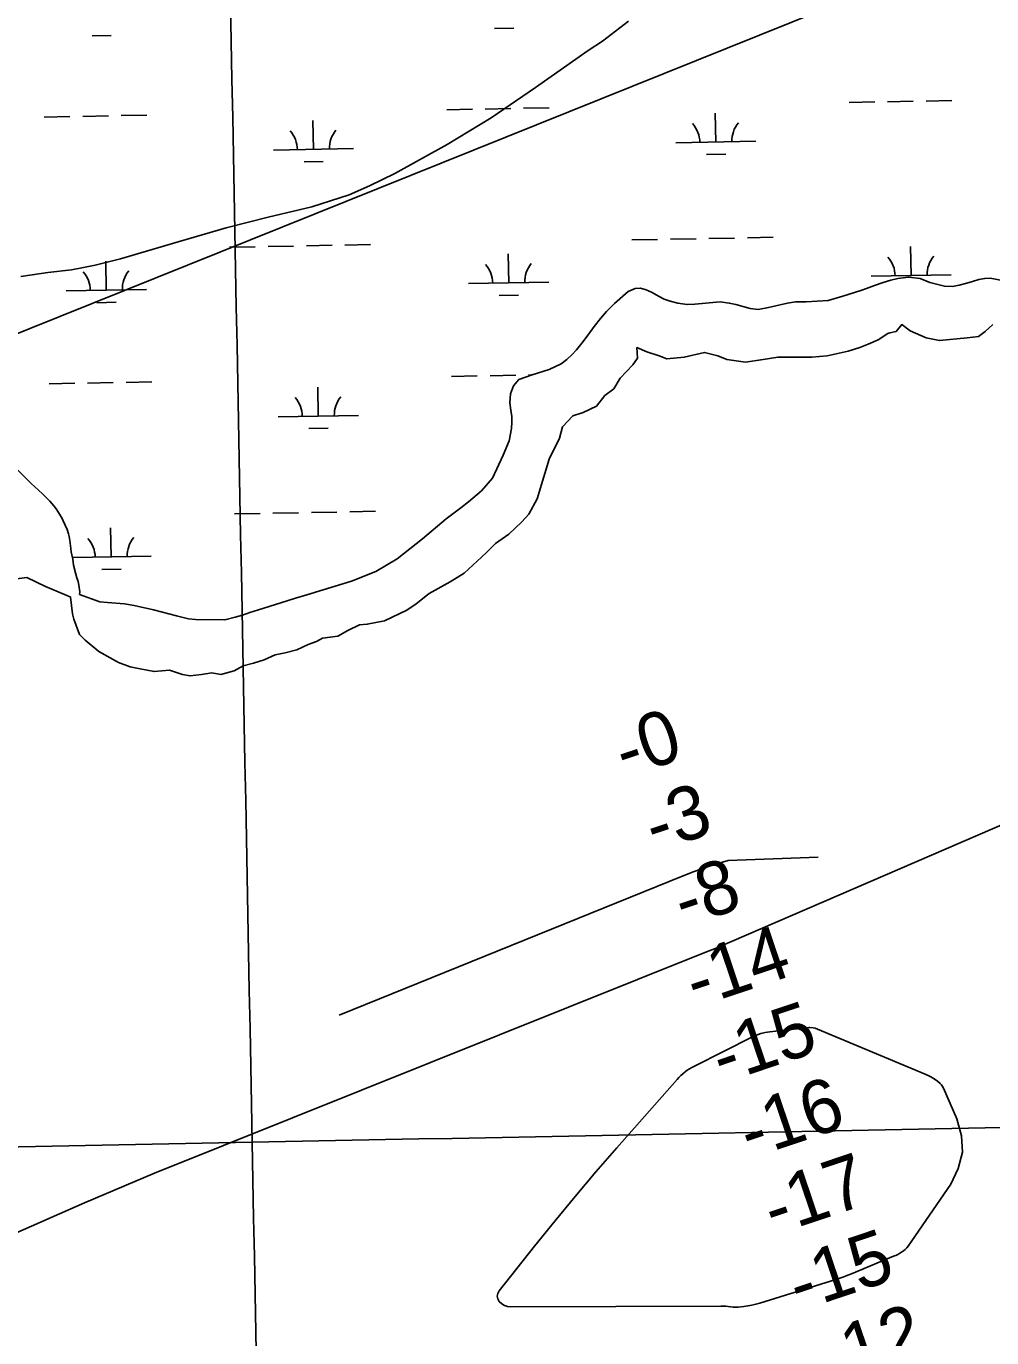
# Model space of a CAD drawing. Extents: x 3957609 to 3995875, y 234277 to 260273.
# Drawn here: x 3977378 to 3978582, y 248845 to 250480 of the extents above; entities that cross this region are included whole.
import ezdxf

# ---------------------------------------------------------------- set-up
doc = ezdxf.new("R2010")
doc.units = 0
for name, color, linetype in [('V-GRID-MAJR', 7, 'Continuous'), ('V-RIVR-EDGE', 7, 'Continuous'), ('V-RIVR-RANG', 7, 'Continuous'), ('V-TOPO-MINR', 7, 'Continuous'), ('V-TOPO-SHOR', 7, 'Continuous'), ('V-UTIL-LINE', 7, 'Continuous'), ('V-WETL-SWMP', 7, 'Continuous')]:
    doc.layers.add(name, color=color, linetype=linetype)

msp = doc.modelspace()

# ---------------------------------------------------------------- linework, layer by layer
at = {"layer": 'V-GRID-MAJR'}
for points in [[(3977833.033, 240002.205), (3977775.362, 243028.63), (3977659.886, 249088.434), (3977544.411, 255148.228), (3977486.607, 258181.601)], [(3961703.892, 248787.859), (3967022.571, 248887.277), (3972341.236, 248987.469), (3977659.886, 249088.434), (3982978.522, 249190.173), (3988297.143, 249292.685), (3993615.748, 249395.971), (3993615.749, 249395.971)]]:
    msp.add_spline(points, degree=3, dxfattribs=at)
at = {"layer": 'V-RIVR-EDGE'}
for points in [[(3977433.153, 249768.415), (3977435.76, 249747.559), (3977437.498, 249740.607), (3977444.45, 249721.489), (3977451.402, 249714.537), (3977468.782, 249700.633), (3977493.114, 249686.729), (3977507.887, 249681.515), (3977520.053, 249678.908), (3977537.433, 249675.432), (3977556.551, 249677.17), (3977573.062, 249671.956), (3977582.621, 249670.218), (3977596.525, 249671.956), (3977609.56, 249673.694), (3977620.857, 249671.956), (3977637.368, 249676.301), (3977648.665, 249682.384), (3977661.7, 249685.86), (3977674.735, 249690.205), (3977688.639, 249696.288), (3977700.805, 249698.895), (3977715.578, 249702.371), (3977729.482, 249709.323), (3977739.91, 249712.799), (3977747.731, 249717.144), (3977766.849, 249719.751), (3977779.015, 249726.703), (3977793.788, 249733.655), (3977803.347, 249734.524), (3977825.072, 249738.869), (3977852.88, 249751.904), (3977864.177, 249759.725), (3977880.688, 249772.76), (3977906.759, 249787.533), (3977924.139, 249797.961), (3977945.864, 249817.948), (3977952.816, 249824.9), (3977963.244, 249835.328), (3977979.755, 249846.625), (3977996.266, 249862.267), (3978004.956, 249871.826), (3978015.384, 249890.944), (3978030.157, 249940.477), (3978043.192, 249966.547), (3978046.668, 249980.451), (3978059.703, 249994.355), (3978072.738, 249998.7), (3978089.249, 250006.521), (3978099.677, 250019.556), (3978110.974, 250028.246), (3978118.795, 250041.281), (3978134.437, 250057.792), (3978140.52, 250066.482), (3978139.651, 250079.517), (3978151.817, 250074.303), (3978167.459, 250069.089), (3978177.018, 250065.613), (3978198.743, 250067.351), (3978223.944, 250073.434), (3978240.455, 250069.089), (3978251.752, 250064.744), (3978275.215, 250061.268), (3978296.94, 250064.744), (3978315.189, 250067.351), (3978341.259, 250067.351), (3978357.77, 250067.351), (3978376.888, 250069.089), (3978402.958, 250075.172), (3978417.731, 250079.517), (3978428.159, 250083.862), (3978440.325, 250089.076), (3978452.491, 250096.897), (3978455.098, 250097.766), (3978462.919, 250099.504), (3978469.871, 250108.194), (3978480.299, 250100.373), (3978500.286, 250091.683), (3978516.797, 250088.207), (3978551.557, 250091.683), (3978565.461, 250093.421), (3978574.151, 250099.504), (3978583.71, 250108.194)], [(3977333.565, 249787.124), (3977378.66, 249792.811), (3977402.223, 249781.436), (3977433.506, 249768.029)]]:
    msp.add_lwpolyline(points, dxfattribs=at)
at = {"layer": 'V-TOPO-MINR'}
for points in [[(3978236.353, 249329.564), (3979240.022, 249762.618), (3979615.839, 249924.636), (3980152.682, 250158.152), (3980621.798, 250347.129), (3980715.148, 250370.53)], [(3978365.641, 249443.863), (3978253.492, 249439.812), (3978239.238, 249435.63), (3978225.096, 249431.117), (3978211.122, 249426.108), (3978197.26, 249420.767), (3977768.382, 249246.776)], [(3978236.353, 249329.564), (3978226.552, 249325.939), (3977537.978, 249049.738), (3977450.551, 249013.034), (3977363.975, 248974.499), (3977278.675, 248933.215), (3977194.226, 248890.098), (3976047.9, 247952.414), (3976041.351, 247949.982), (3976034.772, 247947.638), (3976028.147, 247945.425), (3976021.492, 247943.301), (3975569.828, 247804.051)], [(3978362.057, 249230.513), (3978359.361, 249231.182), (3978355.236, 249231.5), (3978353.852, 249231.412), (3978305.254, 249226.095), (3978299.691, 249225.182), (3978294.24, 249223.886), (3978288.959, 249222.016), (3978283.79, 249219.763), (3978211.364, 249183.449), (3978208.328, 249181.807), (3978205.368, 249180.046), (3978202.522, 249178.105), (3978199.753, 249176.044), (3978197.105, 249173.826), (3978194.541, 249171.52), (3978192.103, 249169.08), (3978189.749, 249166.552), (3978114.646, 249081.458), (3978088.455, 249051.307), (3978062.585, 249020.887), (3978037.199, 248990.062), (3978012.135, 248958.968), (3977967.893, 248903.187), (3977966.253, 248899.792), (3977965.57, 248896.407), (3977966.322, 248893.036), (3977968.032, 248889.676), (3977971.067, 248886.891), (3977974.402, 248884.745), (3977978.185, 248883.558), (3977982.268, 248883.011), (3978244.255, 248884.052), (3978247.391, 248883.997), (3978250.52, 248883.852), (3978253.64, 248883.573), (3978256.754, 248883.204), (3978259.865, 248882.891), (3978262.977, 248882.739), (3978266.092, 248882.829), (3978269.209, 248883.08), (3978273.111, 248883.548), (3978278.15, 248884.294), (3978283.15, 248885.221), (3978288.092, 248886.422), (3978292.994, 248887.805), (3978387.815, 248917.39), (3978392.755, 248919.005), (3978397.664, 248920.708), (3978402.525, 248922.543), (3978407.353, 248924.466), (3978459.766, 248946.169), (3978462.349, 248947.311), (3978464.891, 248948.532), (3978467.373, 248949.871), (3978469.815, 248951.29), (3978472.102, 248952.899), (3978474.229, 248954.676), (3978476.117, 248956.707), (3978477.845, 248958.905), (3978531.07, 249036.228), (3978540.395, 249055.862), (3978545.495, 249075.898), (3978544.258, 249096.536), (3978538.795, 249117.575), (3978521.925, 249156.024), (3978519.537, 249160.037), (3978517.981, 249161.763), (3978514.337, 249164.783), (3978510.401, 249167.473), (3978508.372, 249168.729), (3978506.011, 249170.066), (3978503.807, 249171.23), (3978499.275, 249173.311), (3978364.671, 249229.574), (3978362.057, 249230.513)]]:
    msp.add_lwpolyline(points, dxfattribs=at)
at = {"layer": 'V-TOPO-SHOR'}
for points in [[(3977371.492, 250168.206), (3977385.603, 250170.373), (3977405.071, 250173.084), (3977434.544, 250176.525), (3977449.367, 250179.228), (3977464.191, 250182.29), (3977495.441, 250190.023), (3977567.584, 250211.398), (3977627.226, 250228.645), (3977679.726, 250242.129), (3977734.373, 250254.902), (3977780.977, 250269.983), (3977805.971, 250281.1), (3977837.924, 250296.693), (3977902.897, 250332.888), (3977957.689, 250365.846), (3978013.368, 250403.99), (3978079.035, 250450.009), (3978096.525, 250461.828), (3978129.178, 250486.535)], [(3977444.665, 249771.717), (3977445.015, 249774.935), (3977443.752, 249783.33), (3977442.853, 249787.616), (3977441.237, 249792.257), (3977439.801, 249797.08), (3977437.102, 249808.151), (3977436.018, 249815.651), (3977434.216, 249824.939), (3977433.852, 249829.047), (3977432.408, 249839.049), (3977431.507, 249843.872), (3977430.608, 249847.266), (3977428.992, 249852.622), (3977424.15, 249863.513), (3977422.717, 249866.368), (3977418.416, 249873.863), (3977415.551, 249878.326), (3977412.685, 249882.252), (3977407.674, 249887.782), (3977398.726, 249896.879), (3977393.539, 249901.515), (3977384.415, 249910.074), (3977367.416, 249926.485)]]:
    msp.add_lwpolyline(points, dxfattribs=at)
at = {"layer": 'V-UTIL-LINE'}
msp.add_lwpolyline([(3993486.783, 256012.187), (3984358.232, 252707.382), (3984355.815, 252706.645), (3979327.531, 250885.592), (3969939.425, 247110.423), (3969929.75, 247106.755), (3966670.117, 247144.723), (3965413.49, 247134.313), (3961768.13, 245337.826)], dxfattribs=at)
at = {"layer": 'V-WETL-SWMP'}
for p, q in [((3977460.189, 250468.133), (3977484.185, 250468.57)), ((3977962.014, 250477.258), (3977986.01, 250477.694)), ((3978404.26, 250385.282), (3978436.254, 250385.864)), ((3978452.252, 250386.154), (3978484.246, 250386.736)), ((3978500.244, 250387.027), (3978532.238, 250387.609)), ((3977400.61, 250367.032), (3977432.604, 250367.614)), ((3977448.602, 250367.905), (3977480.596, 250368.487)), ((3977496.594, 250368.778), (3977528.588, 250369.359)), ((3977902.435, 250376.157), (3977934.429, 250376.739)), ((3977950.427, 250377.03), (3977982.421, 250377.612)), ((3977998.419, 250377.902), (3978030.413, 250378.484)), ((3978238.067, 250335.822), (3978237.413, 250371.816)), ((3977736.242, 250326.698), (3977735.588, 250362.692)), ((3978188.076, 250334.913), (3978288.059, 250336.731)), ((3977686.251, 250325.789), (3977786.234, 250327.607)), ((3978226.35, 250320.176), (3978250.346, 250320.612)), ((3977724.525, 250311.051), (3977748.521, 250311.487)), ((3978277.4, 250216.447), (3978309.395, 250217.028)), ((3977631.599, 250204.704), (3977663.594, 250205.286)), ((3977679.591, 250205.577), (3977711.586, 250206.158)), ((3977727.583, 250206.449), (3977759.578, 250207.031)), ((3977775.575, 250207.322), (3977807.57, 250207.904)), ((3978133.424, 250213.829), (3978165.419, 250214.41)), ((3978181.416, 250214.701), (3978213.411, 250215.283)), ((3978229.408, 250215.574), (3978261.403, 250216.156)), ((3978481.605, 250169.409), (3978480.951, 250205.403)), ((3977477.955, 250151.16), (3977477.3, 250187.154)), ((3977979.78, 250160.285), (3977979.125, 250196.279)), ((3978431.613, 250168.5), (3978531.597, 250170.318)), ((3977427.963, 250150.251), (3977527.947, 250152.069)), ((3977929.788, 250159.376), (3978029.772, 250161.194)), ((3977466.237, 250135.513), (3977490.233, 250135.95)), ((3977968.062, 250144.638), (3977992.059, 250145.074)), ((3977908.483, 250043.537), (3977940.477, 250044.119)), ((3977956.475, 250044.41), (3977988.469, 250044.992)), ((3978004.467, 250045.282), (3978008.385, 250045.354)), ((3977406.658, 250034.412), (3977438.652, 250034.994)), ((3977454.65, 250035.285), (3977486.644, 250035.867)), ((3977502.642, 250036.158), (3977534.636, 250036.739)), ((3977742.29, 249994.078), (3977741.636, 250030.072)), ((3977692.299, 249993.169), (3977792.282, 249994.987)), ((3977730.573, 249978.431), (3977754.569, 249978.867)), ((3977685.639, 249872.957), (3977717.634, 249873.538)), ((3977733.631, 249873.829), (3977765.626, 249874.411)), ((3977781.623, 249874.702), (3977813.618, 249875.284)), ((3977637.647, 249872.084), (3977669.642, 249872.666)), ((3977484.003, 249818.54), (3977483.348, 249854.534)), ((3977435.628, 249817.66), (3977533.995, 249819.449)), ((3977472.285, 249802.893), (3977496.282, 249803.33))]:
    msp.add_line(p, q, dxfattribs=at)
for points in [[(3978613.189, 250159.728), (3978580.249, 250165.867), (3978573.46, 250165.856), (3978565.959, 250164.236), (3978558.102, 250162.079), (3978550.96, 250159.746), (3978541.674, 250157.229), (3978533.101, 250155.786), (3978523.096, 250155.949), (3978505.045, 250160.565), (3978492.889, 250165.547), (3978478.416, 250167.132), (3978465.197, 250165.86), (3978456.268, 250163.702), (3978446.805, 250160.649), (3978436.092, 250156.881), (3978426.093, 250153.113), (3978418.773, 250150.6), (3978396.274, 250143.417), (3978378.239, 250138.386), (3978350.551, 250136.376), (3978337.51, 250136.355), (3978327.329, 250134.91), (3978303.577, 250129.691), (3978290.897, 250127.169), (3978281.069, 250128.046), (3978263.017, 250133.198), (3978254.796, 250134.971), (3978243.539, 250136.74), (3978211.922, 250133.652), (3978202.276, 250133.1), (3978190.661, 250135.047), (3978181.01, 250137.532), (3978173.681, 250139.843), (3978166.529, 250143.762), (3978158.84, 250148.215), (3978151.331, 250151.598), (3978144.181, 250153.73), (3978137.572, 250153.183), (3978128.825, 250149.239), (3978111.698, 250134.562), (3978101.71, 250124.363), (3978094.042, 250115.597), (3978086.197, 250105.937), (3978078.889, 250095.563), (3978071.045, 250085.189), (3978064.27, 250076.781), (3978058.741, 250070.698), (3978052.32, 250064.435), (3978045.361, 250059.422), (3978030.366, 250052.073), (3978009.117, 250045.607), (3977992.512, 250039.863), (3977985.558, 250031.634), (3977982.179, 250021.624), (3977981.304, 250010.547), (3977982.569, 250001.616), (3977983.475, 249993.578), (3977983.665, 249986.611), (3977983.32, 249978.75), (3977980.309, 249963.024), (3977972.655, 249945.146), (3977959.66, 249916.541), (3977945.751, 249900.798), (3977929.694, 249887.194), (3977920.238, 249879.497), (3977901.68, 249865.89), (3977872.422, 249840.831), (3977840.84, 249816.127), (3977814.068, 249800.362), (3977783.717, 249788.344), (3977728.006, 249771.103), (3977713.899, 249766.972), (3977695.507, 249761.046), (3977667.83, 249752.605), (3977656.76, 249749.014), (3977647.832, 249745.784), (3977638.547, 249743.089), (3977625.868, 249739.853), (3977589.065, 249740.33), (3977580.488, 249741.209), (3977565.654, 249744.758), (3977536.879, 249752.394), (3977512.574, 249757.893), (3977500.601, 249759.839), (3977479.517, 249761.77), (3977469.869, 249762.469), (3977444.664, 249771.718), (3977445.016, 249774.934), (3977443.752, 249783.329), (3977442.852, 249787.615)], [(3977442.852, 249787.615), (3977441.237, 249792.257), (3977439.8, 249797.079), (3977437.102, 249808.151), (3977436.018, 249815.652), (3977434.216, 249824.939), (3977433.852, 249829.048), (3977432.407, 249839.05), (3977431.506, 249843.872), (3977430.607, 249847.265), (3977428.991, 249852.622), (3977424.15, 249863.512), (3977422.716, 249866.368), (3977418.416, 249873.864), (3977415.551, 249878.326), (3977412.686, 249882.251), (3977407.675, 249887.782), (3977398.727, 249896.878), (3977393.539, 249901.515), (3977384.414, 249910.075), (3977367.416, 249926.484)]]:
    msp.add_lwpolyline(points, dxfattribs=at)
for centre, start, end in [((3977681, 250326.168), 0.269879, 41.813537), ((3977791.467, 250328.177), 140.269876, 181.813534), ((3978182.825, 250335.293), 0.269879, 41.813537), ((3978293.293, 250337.301), 140.269876, 181.813534), ((3978035.005, 250161.764), 140.269876, 181.813534), ((3978426.363, 250168.88), 0.269879, 41.813537), ((3978536.83, 250170.888), 140.269876, 181.813534), ((3977422.712, 250150.63), 0.269879, 41.813537), ((3977533.18, 250152.639), 140.269876, 181.813534), ((3977924.538, 250159.755), 0.269879, 41.813537), ((3977687.048, 249993.548), 0.269879, 41.813537), ((3977797.516, 249995.557), 140.269876, 181.813534), ((3977428.761, 249818.01), 0.269879, 41.813537), ((3977539.228, 249820.019), 140.269876, 181.813534)]:
    msp.add_arc(centre, 35.246, start, end, dxfattribs=at)

# ---------------------------------------------------------------- texts
at = {"layer": 'V-RIVR-RANG'}
for s, p in [('-0', (3978124.789, 249542.596)), ('-3', (3978162.049, 249449.829)), ('-8', (3978198.229, 249356.3)), ('-14', (3978212.948, 249255.927)), ('-15', (3978245.798, 249161.339)), ('-16', (3978280.318, 249067.433)), ('-17', (3978310.207, 248971.965)), ('-15', (3978341.618, 248877.219)), ('-12', (3978379.698, 248784.272))]:
    msp.add_text(s, height=67, rotation=18.581556, dxfattribs=at).set_placement(p)

doc.saveas('drawing.dxf')
